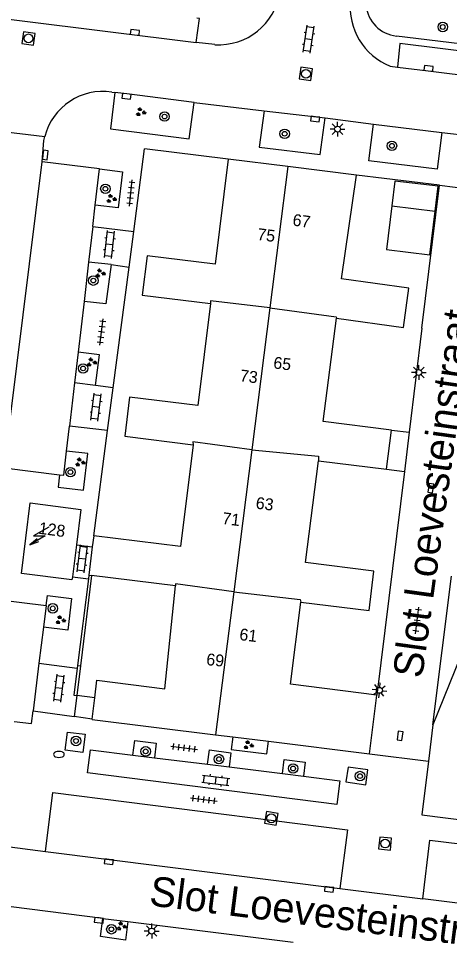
# Model space of a CAD drawing. Extents: x 131000 to 133014, y 396499 to 399001.
# Drawn here: x 131669.6 to 131705.9, y 396712.4 to 396790.1 of the extents above; entities that cross this region are included whole.
import ezdxf

# ---------------------------------------------------------------- set-up
doc = ezdxf.new("R2010")
doc.units = 0
for name, color, linetype in [('gg-afsc-erfafscheiding', 7, 'Continuous'), ('gg-afsc-muur', 7, 'Continuous'), ('gg-anno-huisnummerreeks BGT', 7, 'Continuous'), ('gg-anno-openbare ruimte label', 7, 'Continuous'), ('gg-bbg-gedigitaliseerde bijgebouw', 7, 'Continuous'), ('gg-bbg-hoofdgebouw', 7, 'Continuous'), ('gg-bbg-luifel en loopbrug', 7, 'Continuous'), ('gg-bbg-tussenscheiding', 7, 'Continuous'), ('gg-knt-verharding', 7, 'Continuous'), ('gg-knt-verharding nz', 7, 'Continuous'), ('gt-grn-weggrens', 7, 'Continuous'), ('gt-symb-boom', 7, 'Continuous'), ('gt-symb-brandkraan', 7, 'Continuous'), ('gt-symb-groenvak', 7, 'Continuous'), ('gt-symb-klinker verharding', 7, 'Continuous'), ('gt-symb-kolk', 7, 'Continuous'), ('gt-symb-lichtmast', 7, 'Continuous'), ('gt-symb-rioolschacht', 7, 'Continuous'), ('gt-symb-tegel verharding', 7, 'Continuous'), ('gt-symb-trafo symbool', 7, 'Continuous')]:
    doc.layers.add(name, color=color, linetype=linetype)

# ---------------------------------------------------------------- blocks, each defined once
blk = doc.blocks.new('gt0-KOLK')
at = {"layer": 'gt-symb-kolk'}
blk.add_lwpolyline([(0, 0), (0.375, 0), (0.375, 0.4), (-0.375, 0.4), (-0.375, 0), (0, 0)], dxfattribs=at)
blk = doc.blocks.new('gt0-BOOM')
at = {"layer": 'gt-symb-boom'}
for radius in [0.4, 0.2]:
    blk.add_circle((0, 0), radius, dxfattribs=at)
blk = doc.blocks.new('gt0-GRVAK')
at = {"layer": 'gt-symb-groenvak'}
for p, q in [((-0.11, 0.189), (-0.228, 0.24)), ((-0.182, 0.153), (0.088, 0.153)), ((-0.091, 0.211), (-0.156, 0.322)), ((-0.047, 0.214), (-0.047, 0.393)), ((-0.004, 0.211), (0.061, 0.322)), ((0.015, 0.189), (0.133, 0.24)), ((0.262, -0.052), (0.197, 0.059)), ((0.305, -0.049), (0.305, 0.13)), ((0.349, -0.052), (0.414, 0.059)), ((-0.245, -0.228), (-0.363, -0.177)), ((-0.318, -0.264), (-0.047, -0.264)), ((-0.226, -0.206), (-0.291, -0.095)), ((-0.183, -0.203), (-0.183, -0.024)), ((-0.139, -0.206), (-0.074, -0.095)), ((-0.12, -0.228), (-0.002, -0.177)), ((0.243, -0.074), (0.125, -0.023)), ((0.17, -0.11), (0.441, -0.11)), ((0.368, -0.074), (0.486, -0.023))]:
    blk.add_line(p, q, dxfattribs=at)
blk = doc.blocks.new('gt0-KL1')
at = {"layer": 'gt-symb-klinker verharding'}
for p, q in [((-1.15, 0.3), (1.15, 0.3)), ((-1, -0.3), (-1, 0.3)), ((-0.5, 0.3), (-0.5, 0.45)), ((0, -0.3), (0, 0.3)), ((0.5, 0.3), (0.5, 0.45)), ((1, -0.3), (1, 0.3)), ((-1.15, -0.3), (1.15, -0.3)), ((-0.5, -0.45), (-0.5, -0.3)), ((0.5, -0.45), (0.5, -0.3))]:
    blk.add_line(p, q, dxfattribs=at)
blk = doc.blocks.new('gt0-TEG1')
at = {"layer": 'gt-symb-tegel verharding'}
for p, q in [((-1.125, 0), (1.125, 0)), ((-0.9, -0.25), (-0.9, 0.25)), ((-0.45, -0.25), (-0.45, 0.25)), ((0, -0.25), (0, 0.25)), ((0.45, -0.25), (0.45, 0.25)), ((0.9, -0.25), (0.9, 0.25))]:
    blk.add_line(p, q, dxfattribs=at)
blk = doc.blocks.new('gt0-HSP')
at = {"layer": 'gt-symb-trafo symbool'}
for points in [[(0.771, 0.746), (-0.529, -0.004), (0.471, -0.004), (-0.829, -0.754)], [(-0.217, -0.24), (-0.829, -0.754), (-0.077, -0.48)]]:
    blk.add_lwpolyline(points, dxfattribs=at)
blk = doc.blocks.new('gt0-LMAST')
at = {"layer": 'gt-symb-lichtmast'}
for p, q in [((-0.182, 0.173), (-0.447, 0.438)), ((-0.005, 0.246), (-0.005, 0.621)), ((0.172, 0.173), (0.437, 0.438)), ((-0.255, -0.004), (-0.63, -0.004)), ((-0.182, -0.181), (-0.447, -0.446)), ((-0.005, -0.254), (-0.005, -0.629)), ((0.437, -0.446), (0.172, -0.181)), ((0.245, -0.004), (0.62, -0.004))]:
    blk.add_line(p, q, dxfattribs=at)
blk.add_circle((-0.005, -0.004), 0.25, dxfattribs=at)
blk = doc.blocks.new('gt0-BR')
at = {"layer": 'gt-symb-brandkraan'}
for centre, radius, start, end in [((-0.244, 0), 0.206, 107.56694, 252.43307), ((0.599, -2.664), 3, 106.89205, 107.56694), ((0, -0.691), 0.938, 73.10799, 106.89205), ((-0.599, -2.664), 3, 72.43309, 73.10799), ((0.244, 0), 0.206, 287.56695, 72.43309), ((0.599, 2.664), 3, 252.43307, 253.10797), ((0, 0.691), 0.938, 253.10797, 286.89206), ((-0.599, 2.664), 3, 286.89206, 287.56695)]:
    blk.add_arc(centre, radius, start, end, dxfattribs=at)
blk = doc.blocks.new('gt0-RS')
at = {"layer": 'gt-symb-rioolschacht'}
blk.add_lwpolyline([(-0.5, -0.5), (0.5, -0.5), (0.5, 0.5), (-0.5, 0.5)], close=True, dxfattribs=at)
blk.add_circle((0, 0), 0.375, dxfattribs=at)

msp = doc.modelspace()

# ---------------------------------------------------------------- linework, layer by layer
at = {"layer": 'gg-afsc-erfafscheiding'}
for p, q in [((131679.295, 396772.207), (131680.21, 396779.16)), ((131678.901, 396769.207), (131679.295, 396772.207)), ((131677.56, 396759.025), (131678.901, 396769.207)), ((131703.58, 396764.061), (131702.501, 396755.296)), ((131677.088, 396755.437), (131677.56, 396759.025)), ((131675.922, 396746.572), (131677.088, 396755.437)), ((131702.094, 396751.986), (131699.778, 396733.163)), ((131675.511, 396743.252), (131675.474, 396742.957)), ((131675.474, 396742.957), (131674.571, 396735.655)), ((131674.571, 396735.655), (131674.543, 396735.427)), ((131676.017, 396732.936), (131674.491, 396733.125))]:
    msp.add_line(p, q, dxfattribs=at)
msp.add_lwpolyline([(131674.543, 396735.427), (131674.261, 396733.154), (131674.491, 396733.125)], dxfattribs=at)
at = {"layer": 'gg-afsc-muur'}
for p, q in [((131687.26, 396778.29), (131680.21, 396779.16)), ((131705.06, 396776.09), (131698.07, 396776.95)), ((131703.58, 396764.061), (131705.06, 396776.09))]:
    msp.add_line(p, q, dxfattribs=at)
at = {"layer": 'gg-bbg-gedigitaliseerde bijgebouw'}
for p, q in [((131701.305, 396776.451), (131701.047, 396774.357)), ((131701.047, 396774.357), (131704.691, 396773.908))]:
    msp.add_line(p, q, dxfattribs=at)
msp.add_lwpolyline([(131704.691, 396773.908), (131704.949, 396776.003), (131701.305, 396776.451)], dxfattribs=at)
at = {"layer": 'gg-bbg-hoofdgebouw'}
for p, q in [((131692.268, 396777.669), (131687.26, 396778.29)), ((131698.07, 396776.95), (131692.268, 396777.669)), ((131700.6, 396752.17), (131701.01, 396755.48)), ((131694.85, 396752.88), (131700.6, 396752.17)), ((131675.922, 396746.572), (131675.806, 396745.636)), ((131674.464, 396745.805), (131674.125, 396743.128)), ((131675.806, 396745.636), (131675.511, 396743.252)), ((131675.511, 396743.252), (131675.745, 396743.223)), ((131682.82, 396742.35), (131675.745, 396743.223)), ((131692.506, 396734.068), (131693.37, 396740.99)), ((131707.31, 396737.59), (131704.5, 396730.66)), ((131699.778, 396733.163), (131692.506, 396734.068)), ((131675.794, 396731.141), (131676.017, 396732.936)), ((131699.16, 396728.201), (131699.778, 396733.163)), ((131675.79, 396731.11), (131675.794, 396731.141)), ((131675.79, 396731.11), (131686.195, 396729.815)), ((131704.5, 396730.66), (131704.127, 396727.596)), ((131686.195, 396729.815), (131687.631, 396729.636)), ((131687.631, 396729.636), (131690.64, 396729.262)), ((131690.64, 396729.262), (131699.16, 396728.201))]:
    msp.add_line(p, q, dxfattribs=at)
for points in [[(131687.26, 396778.29), (131686.17, 396769.44), (131680.42, 396770.16), (131680.01, 396766.84), (131685.76, 396766.13)], [(131696.37, 396764.9), (131702.03, 396764.12), (131702.48, 396767.43), (131696.81, 396768.21), (131698.07, 396776.95)], [(131685.76, 396766.13), (131684.7, 396757.55), (131678.95, 396758.26), (131678.54, 396754.95), (131684.29, 396754.24)], [(131701.01, 396755.48), (131695.26, 396756.19), (131696.37, 396764.9)], [(131684.29, 396754.24), (131683.23, 396745.67), (131675.922, 396746.572)], [(131693.37, 396740.99), (131699.12, 396740.28), (131699.53, 396743.59), (131693.78, 396744.31), (131694.85, 396752.88)], [(131674.125, 396743.128), (131674.09, 396742.85), (131669.84, 396743.4), (131670.58, 396749.34), (131674.84, 396748.78), (131674.464, 396745.805)], [(131676.017, 396732.936), (131676.2, 396734.41), (131681.93, 396733.69), (131682.82, 396742.35)], [(131704.127, 396727.596), (131703.577, 396723.076), (131707.546, 396722.579)]]:
    msp.add_lwpolyline(points, dxfattribs=at)
at = {"layer": 'gg-bbg-luifel en loopbrug'}
for p, q in [((131701.01, 396755.48), (131702.501, 396755.296)), ((131702.501, 396755.296), (131702.094, 396751.986)), ((131700.6, 396752.17), (131702.094, 396751.986))]:
    msp.add_line(p, q, dxfattribs=at)
msp.add_lwpolyline([(131701.047, 396774.357), (131700.594, 396770.674), (131704.238, 396770.226), (131704.691, 396773.908)], dxfattribs=at)
at = {"layer": 'gg-bbg-tussenscheiding'}
for p, q in [((131692.268, 396777.669), (131690.757, 396765.766)), ((131690.757, 396765.766), (131689.239, 396753.806)), ((131689.239, 396753.806), (131687.721, 396741.839)), ((131687.721, 396741.839), (131686.195, 396729.815))]:
    msp.add_line(p, q, dxfattribs=at)
for points in [[(131690.757, 396765.766), (131685.763, 396766.37), (131685.76, 396766.13)], [(131690.757, 396765.766), (131696.337, 396765.018), (131696.37, 396764.9)], [(131689.239, 396753.806), (131684.289, 396754.497), (131684.29, 396754.24)], [(131689.239, 396753.806), (131694.863, 396753.291), (131694.85, 396752.88)], [(131687.721, 396741.839), (131682.814, 396742.539), (131682.82, 396742.35)], [(131687.721, 396741.839), (131693.331, 396741.217), (131693.37, 396740.99)]]:
    msp.add_lwpolyline(points, dxfattribs=at)
at = {"layer": 'gg-knt-verharding'}
for p, q in [((131686.13, 396787.934), (131684.555, 396788.124)), ((131744.788, 396783.297), (131701.434, 396788.662)), ((131700.896, 396786.133), (131701.511, 396786.036)), ((131677.446, 396783.936), (131677.715, 396783.9)), ((131684.393, 396783.075), (131690.287, 396782.357)), ((131690.287, 396782.357), (131695.412, 396781.764)), ((131695.412, 396781.764), (131699.495, 396781.245)), ((131699.495, 396781.245), (131705.266, 396780.55)), ((131705.266, 396780.55), (131712.91, 396779.582)), ((131671.573, 396778.08), (131671.732, 396779.855)), ((131671.732, 396779.855), (131671.807, 396780.199)), ((131676.412, 396777.479), (131671.573, 396778.08)), ((131676.054, 396774.409), (131676.412, 396777.479)), ((131705.06, 396776.09), (131712.05, 396775.23)), ((131675.845, 396772.619), (131676.054, 396774.409)), ((131675.845, 396772.619), (131675.496, 396769.627)), ((131675.845, 396772.619), (131679.295, 396772.207)), ((131675.496, 396769.627), (131675.109, 396766.308)), ((131677.386, 396769.406), (131675.496, 396769.627)), ((131677.386, 396769.406), (131678.901, 396769.207)), ((131675.109, 396766.308), (131674.61, 396762.031)), ((131674.61, 396762.031), (131674.31, 396759.457)), ((131674.31, 396759.457), (131673.885, 396755.81)), ((131676.088, 396759.221), (131674.31, 396759.457)), ((131677.56, 396759.025), (131676.088, 396759.221)), ((131673.64, 396753.708), (131673.885, 396755.81)), ((131677.088, 396755.437), (131673.885, 396755.81)), ((131668.369, 396752.289), (131673.05, 396751.708)), ((131674.464, 396745.805), (131675.806, 396745.636)), ((131674.125, 396743.128), (131675.474, 396742.957)), ((131675.745, 396743.223), (131674.801, 396735.621)), ((131704.5, 396730.66), (131706.07, 396743.18)), ((131667.004, 396741.306), (131671.913, 396740.696)), ((131671.913, 396740.696), (131671.688, 396738.879)), ((131671.688, 396738.879), (131671.311, 396735.842)), ((131671.311, 396735.842), (131670.813, 396731.823)), ((131671.311, 396735.842), (131674.543, 396735.427)), ((131674.801, 396735.621), (131674.491, 396733.125)), ((131674.571, 396735.655), (131674.801, 396735.621)), ((131674.491, 396733.125), (131674.27, 396731.35)), ((131670.813, 396731.823), (131674.27, 396731.35)), ((131675.794, 396731.141), (131674.27, 396731.35)), ((131679.226, 396728.11), (131681.044, 396727.883)), ((131681.044, 396727.883), (131685.524, 396727.325)), ((131685.524, 396727.325), (131687.326, 396727.1)), ((131687.326, 396727.1), (131691.827, 396726.539)), ((131691.827, 396726.539), (131693.595, 396726.319)), ((131668.226, 396720.452), (131671.87, 396719.993)), ((131696.67, 396716.879), (131703.64, 396716.004)), ((131676.695, 396714.35), (131678.785, 396714.087)), ((131678.785, 396714.087), (131692.725, 396712.337))]:
    msp.add_line(p, q, dxfattribs=at)
for points in [[(131684.555, 396788.124), (131684.843, 396790.14), (131684.608, 396790.166)], [(131743.657, 396780.823), (131743.867, 396782.813), (131701.716, 396788.026), (131701.511, 396786.036)], [(131677.715, 396783.9), (131677.334, 396780.837), (131683.977, 396780), (131684.393, 396783.075)], [(131684.393, 396783.075), (131678.712, 396783.787), (131677.715, 396783.9)], [(131690.287, 396782.357), (131689.871, 396779.303), (131695.015, 396778.67), (131695.412, 396781.764)], [(131705.266, 396780.55), (131704.862, 396777.447), (131699.111, 396778.163), (131699.495, 396781.245)], [(131676.412, 396777.479), (131678.343, 396777.234), (131677.981, 396774.184), (131676.054, 396774.409)], [(131677.386, 396769.406), (131676.952, 396766.093), (131675.109, 396766.308)], [(131676.088, 396759.221), (131676.411, 396761.821), (131674.61, 396762.031)], [(131673.05, 396751.708), (131672.92, 396750.672), (131675.053, 396750.414), (131675.434, 396753.499), (131673.64, 396753.708)], [(131673.05, 396751.708), (131673.402, 396751.664), (131673.64, 396753.708)], [(131671.913, 396740.696), (131672.023, 396741.557), (131674.05, 396741.298), (131673.735, 396738.625), (131671.688, 396738.879)], [(131669.224, 396730.929), (131670.682, 396730.764), (131670.813, 396731.823)], [(131675.018, 396728.328), (131673.526, 396728.517), (131673.704, 396730.028), (131675.21, 396729.868), (131675.018, 396728.328)], [(131679.226, 396728.11), (131679.38, 396729.342), (131681.196, 396729.105), (131681.044, 396727.883)], [(131687.631, 396729.636), (131687.5, 396728.584), (131690.51, 396728.214), (131690.64, 396729.262)], [(131693.595, 396726.319), (131696.658, 396725.937), (131696.409, 396723.944), (131675.396, 396726.614), (131675.646, 396728.556), (131679.226, 396728.11)], [(131685.524, 396727.325), (131685.674, 396728.532), (131687.475, 396728.298), (131687.326, 396727.1)], [(131691.827, 396726.539), (131691.976, 396727.737), (131693.743, 396727.508), (131693.595, 396726.319)], [(131699.019, 396726.867), (131697.363, 396727.084), (131697.169, 396725.86), (131698.859, 396725.606), (131699.019, 396726.867)], [(131671.87, 396719.993), (131672.48, 396724.94), (131697.3, 396721.82), (131696.67, 396716.879)], [(131703.64, 396716.004), (131704.24, 396720.93), (131719.623, 396719.063)], [(131676.695, 396714.35), (131665.86, 396715.71), (131665.309, 396715.798)], [(131678.785, 396714.087), (131678.589, 396712.528), (131676.502, 396712.816), (131676.695, 396714.35)]]:
    msp.add_lwpolyline(points, dxfattribs=at)
for centre, radius, start, end in [((131686.444, 396793.157), 5.233, 266.5648, 350.74972), ((131702.857, 396791.082), 5.324, 173.94376, 248.38653), ((131701.742, 396791.524), 2.879, 185.65001, 263.85914), ((131676.693, 396778.949), 5.044, 81.41738, 165.64799)]:
    msp.add_arc(centre, radius, start, end, dxfattribs=at)
at = {"layer": 'gg-knt-verharding nz'}
for p, q in [((131668.369, 396752.289), (131671.573, 396778.08)), ((131671.87, 396719.993), (131696.67, 396716.879)), ((131718.94, 396714.083), (131703.64, 396716.004))]:
    msp.add_line(p, q, dxfattribs=at)
for points in [[(131642.777, 396793.315), (131644.384, 396793.099), (131662.198, 396790.885), (131684.555, 396788.124)], [(131701.511, 396786.036), (131704.114, 396785.734), (131743.657, 396780.823)]]:
    msp.add_lwpolyline(points, dxfattribs=at)
at = {"layer": 'gt-grn-weggrens'}
for p, q in [((131665.857, 396780.926), (131671.807, 396780.199)), ((131699.16, 396728.201), (131704.127, 396727.596))]:
    msp.add_line(p, q, dxfattribs=at)

# ---------------------------------------------------------------- block references
at = {"layer": 'gt-symb-boom'}
for p in [(131705.334, 396789.422), (131681.895, 396781.88), (131692.01, 396780.429), (131701.05, 396779.415), (131676.908, 396775.798), (131675.892, 396768.064), (131675.033, 396760.665), (131673.962, 396751.937), (131672.478, 396740.461), (131674.434, 396729.292), (131680.301, 396728.417), (131686.474, 396727.769), (131692.726, 396726.975), (131698.358, 396726.335), (131677.413, 396713.434)]:
    msp.add_blockref('gt0-BOOM', p, dxfattribs=at)
at = {"layer": 'gt-symb-brandkraan'}
msp.add_blockref('gt0-BR', (131672.995, 396728.16), dxfattribs=at)
at = {"layer": 'gt-symb-groenvak'}
for p in [(131679.873, 396782.257), (131677.394, 396774.954), (131676.469, 396768.676), (131675.739, 396761.181), (131674.766, 396752.762), (131673.111, 396739.475), (131688.95, 396728.941), (131678.249, 396713.69)]:
    msp.add_blockref('gt0-GRVAK', p, dxfattribs=at)
at = {"layer": 'gt-symb-klinker verharding'}
for p, rotation in [((131694.032, 396788.392), 81.83749053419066), ((131677.248, 396771.11), 83.74206608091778), ((131676.12, 396757.413), 82.93185994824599), ((131674.961, 396744.634), 83.1094516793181), ((131672.992, 396733.741), 82.93185994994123), ((131686.209, 396725.977), -6.719879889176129)]:
    msp.add_blockref('gt0-KL1', p, dxfattribs=dict(at, rotation=rotation))
at = {"layer": 'gt-symb-kolk'}
for p, rotation in [((131679.371, 396788.771), -7.004259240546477), ((131704.114, 396785.734), -6.606034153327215), ((131678.712, 396783.787), 172.8749836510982), ((131694.605, 396781.863), 173.45090842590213), ((131671.644, 396778.664), -97.06814005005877), ((131704.527, 396750.551), 81.60242742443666), ((131701.927, 396729.699), 81.60242742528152), ((131677.227, 396719.321), 172.64762064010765), ((131695.778, 396716.991), 172.59081596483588), ((131676.387, 396714.39), 172.7044398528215)]:
    msp.add_blockref('gt0-KOLK', p, dxfattribs=dict(at, rotation=rotation))
at = {"layer": 'gt-symb-lichtmast'}
for p in [(131696.471, 396780.824), (131703.315, 396760.333), (131680.815, 396713.286)]:
    msp.add_blockref('gt0-LMAST', p, dxfattribs=at)
at = {"layer": 'gt-symb-lichtmast', "rotation": -7.125016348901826}
msp.add_blockref('gt0-LMAST', (131699.997, 396733.558), dxfattribs=at)
at = {"layer": 'gt-symb-rioolschacht'}
for p, rotation in [((131670.429, 396788.458), -8.510934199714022), ((131693.802, 396785.476), 171.9509382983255), ((131690.889, 396722.777), 80.38697413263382), ((131700.478, 396720.654), 84.20389934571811)]:
    msp.add_blockref('gt0-RS', p, dxfattribs=dict(at, rotation=rotation))
at = {"layer": 'gt-symb-tegel verharding'}
for p, rotation in [((131679.049, 396775.441), 83.74206608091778), ((131676.581, 396763.733), 82.93185994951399), ((131703.173, 396739.445), 82.99574075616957), ((131683.549, 396728.721), -7.125016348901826), ((131685.2, 396724.361), -7.125016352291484)]:
    msp.add_blockref('gt0-TEG1', p, dxfattribs=dict(at, rotation=rotation))
at = {"layer": 'gt-symb-trafo symbool'}
msp.add_blockref('gt0-HSP', (131671.375, 396746.566), dxfattribs=at)

# ---------------------------------------------------------------- texts
at = {"layer": 'gg-anno-huisnummerreeks BGT'}
for s, rotation, p in [('67', 351.8, (131692.633, 396772.709)), ('75', 353, (131689.67, 396771.493)), ('65', 352.8, (131691.016, 396760.677)), ('73', 352.9, (131688.199, 396759.592)), ('63', 352.9, (131689.535, 396748.866)), ('71', 352.9, (131686.712, 396747.571)), ('128', 352.6, (131671.246, 396746.747)), ('61', 352.9, (131688.158, 396737.799)), ('69', 354.1, (131685.375, 396735.69))]:
    msp.add_text(s, height=1, rotation=rotation, dxfattribs=at).set_placement(p)
at = {"layer": 'gg-anno-openbare ruimte label'}
for rotation, p in [(82.1, (131703.588, 396734.504)), (352.8, (131680.53, 396715.456))]:
    msp.add_text('Slot Loevesteinstraat', height=2.5, rotation=rotation, dxfattribs=at).set_placement(p)

doc.saveas('drawing.dxf')
